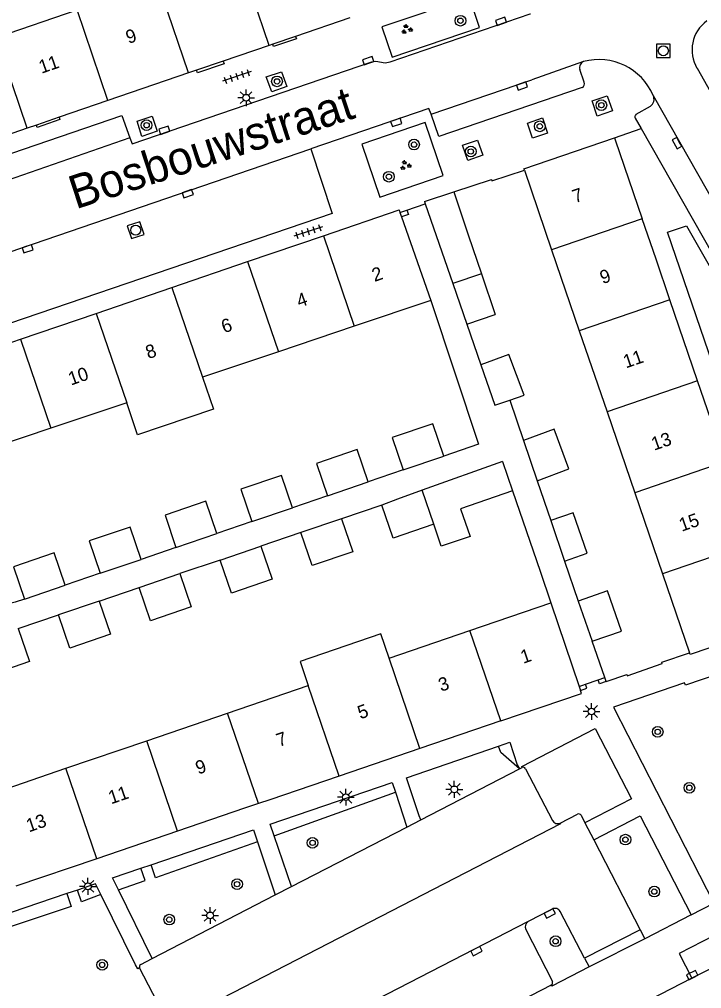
# Model space of a CAD drawing. Extents: x 132994 to 136000, y 393499 to 395512.
# Drawn here: x 134475 to 134526, y 394609.7 to 394682.2 of the extents above; entities that cross this region are included whole.
import ezdxf

# ---------------------------------------------------------------- set-up
doc = ezdxf.new("R2010")
doc.units = 0
for name, color, linetype in [('gg-afsc-erfafscheiding', 7, 'Continuous'), ('gg-afsc-hekwerk', 7, 'Continuous'), ('gg-afsc-muur', 7, 'Continuous'), ('gg-anno-huisnummerreeks BGT', 7, 'Continuous'), ('gg-anno-openbare ruimte label', 7, 'Continuous'), ('gg-bbg-bijgebouw', 7, 'Continuous'), ('gg-bbg-gedigitaliseerde bebouwing', 7, 'Continuous'), ('gg-bbg-gedigitaliseerde bijgebouw', 7, 'Continuous'), ('gg-bbg-hoofdgebouw', 7, 'Continuous'), ('gg-bbg-tussenscheiding', 7, 'Continuous'), ('gg-knt-verharding', 7, 'Continuous'), ('gg-knt-verharding nz', 7, 'Continuous'), ('gt-grn-groengrens', 7, 'Continuous'), ('gt-grn-weggrens', 7, 'Continuous'), ('gt-symb-boom', 7, 'Continuous'), ('gt-symb-groenvak', 7, 'Continuous'), ('gt-symb-kolk', 7, 'Continuous'), ('gt-symb-lichtmast', 7, 'Continuous'), ('gt-symb-rioolschacht', 7, 'Continuous'), ('gt-symb-tegel verharding', 7, 'Continuous')]:
    doc.layers.add(name, color=color, linetype=linetype)

# ---------------------------------------------------------------- blocks, each defined once
blk = doc.blocks.new('gt0-KOLK')
at = {"layer": 'gt-symb-kolk'}
blk.add_lwpolyline([(0, 0), (0.375, 0), (0.375, 0.4), (-0.375, 0.4), (-0.375, 0), (0, 0)], dxfattribs=at)
blk = doc.blocks.new('gt0-BOOM')
at = {"layer": 'gt-symb-boom'}
for radius in [0.4, 0.2]:
    blk.add_circle((0, 0), radius, dxfattribs=at)
blk = doc.blocks.new('gt0-LMAST')
at = {"layer": 'gt-symb-lichtmast'}
for p, q in [((-0.182, 0.173), (-0.447, 0.438)), ((-0.005, 0.246), (-0.005, 0.621)), ((0.172, 0.173), (0.437, 0.438)), ((-0.255, -0.004), (-0.63, -0.004)), ((-0.182, -0.181), (-0.447, -0.446)), ((-0.005, -0.254), (-0.005, -0.629)), ((0.437, -0.446), (0.172, -0.181)), ((0.245, -0.004), (0.62, -0.004))]:
    blk.add_line(p, q, dxfattribs=at)
blk.add_circle((-0.005, -0.004), 0.25, dxfattribs=at)
blk = doc.blocks.new('gt0-RS')
at = {"layer": 'gt-symb-rioolschacht'}
blk.add_lwpolyline([(-0.5, -0.5), (0.5, -0.5), (0.5, 0.5), (-0.5, 0.5)], close=True, dxfattribs=at)
blk.add_circle((0, 0), 0.375, dxfattribs=at)
blk = doc.blocks.new('gt0-GRVAK')
at = {"layer": 'gt-symb-groenvak'}
for p, q in [((-0.11, 0.189), (-0.228, 0.24)), ((-0.182, 0.153), (0.088, 0.153)), ((-0.091, 0.211), (-0.156, 0.322)), ((-0.047, 0.214), (-0.047, 0.393)), ((-0.004, 0.211), (0.061, 0.322)), ((0.015, 0.189), (0.133, 0.24)), ((0.262, -0.052), (0.197, 0.059)), ((0.305, -0.049), (0.305, 0.13)), ((0.349, -0.052), (0.414, 0.059)), ((-0.245, -0.228), (-0.363, -0.177)), ((-0.318, -0.264), (-0.047, -0.264)), ((-0.226, -0.206), (-0.291, -0.095)), ((-0.183, -0.203), (-0.183, -0.024)), ((-0.139, -0.206), (-0.074, -0.095)), ((-0.12, -0.228), (-0.002, -0.177)), ((0.243, -0.074), (0.125, -0.023)), ((0.17, -0.11), (0.441, -0.11)), ((0.368, -0.074), (0.486, -0.023))]:
    blk.add_line(p, q, dxfattribs=at)
blk = doc.blocks.new('gt0-TEG1')
at = {"layer": 'gt-symb-tegel verharding'}
for p, q in [((-1.125, 0), (1.125, 0)), ((-0.9, -0.25), (-0.9, 0.25)), ((-0.45, -0.25), (-0.45, 0.25)), ((0, -0.25), (0, 0.25)), ((0.45, -0.25), (0.45, 0.25)), ((0.9, -0.25), (0.9, 0.25))]:
    blk.add_line(p, q, dxfattribs=at)

msp = doc.modelspace()

# ---------------------------------------------------------------- linework, layer by layer
at = {"layer": 'gg-afsc-erfafscheiding'}
for p, q in [((134508.425, 394659.397), (134509.476, 394656.35)), ((134511.642, 394653.723), (134512.677, 394650.708)), ((134503.674, 394648.507), (134501.06, 394647.61)), ((134513.704, 394647.7), (134514.725, 394644.722)), ((134511.853, 394646.945), (134513.913, 394640.943)), ((134498.014, 394646.577), (134495.399, 394645.68)), ((134502.078, 394645.865), (134499.077, 394644.848)), ((134492.353, 394644.647), (134489.739, 394643.75)), ((134496.034, 394643.817), (134493.036, 394642.794)), ((134486.693, 394642.717), (134484.078, 394641.82)), ((134489.993, 394641.763), (134486.99, 394640.751)), ((134515.744, 394641.695), (134516.768, 394638.703)), ((134481.033, 394640.787), (134478.416, 394639.895)), ((134480.947, 394638.702), (134483.947, 394639.72)), ((134474.903, 394636.654), (134477.904, 394637.671))]:
    msp.add_line(p, q, dxfattribs=at)
for points in [[(134505.736, 394661.167), (134509.303, 394650.427), (134506.719, 394649.539)], [(134475.372, 394638.857), (134474.677, 394638.62), (134472.836, 394638.166)]]:
    msp.add_lwpolyline(points, dxfattribs=at)
at = {"layer": 'gg-afsc-hekwerk'}
msp.add_line((134517.295, 394632.494), (134518.243, 394632.815), dxfattribs=at)
at = {"layer": 'gg-afsc-muur'}
for p, q in [((134503.437, 394667.731), (134503.955, 394667.914)), ((134513.913, 394640.943), (134514.71, 394638.57)), ((134518.741, 394632.988), (134517.805, 394635.699)), ((134516.83, 394632.33), (134517.295, 394632.494)), ((134518.243, 394632.815), (134518.741, 394632.988)), ((134518.847, 394632.681), (134518.741, 394632.988))]:
    msp.add_line(p, q, dxfattribs=at)
for points in [[(134507.467, 394669.283), (134510.278, 394670.21), (134510.313, 394670.106), (134512.735, 394670.906)], [(134503.955, 394667.914), (134504.065, 394667.603), (134503.543, 394667.419)], [(134518.847, 394632.681), (134520.393, 394633.221), (134520.429, 394633.118), (134523.035, 394634.029), (134523, 394634.128), (134525.077, 394634.846)], [(134516.934, 394632.023), (134517.403, 394632.187), (134517.295, 394632.494)], [(134518.847, 394632.681), (134518.35, 394632.508), (134518.243, 394632.815)]]:
    msp.add_lwpolyline(points, dxfattribs=at)
at = {"layer": 'gg-bbg-bijgebouw'}
for p, q in [((134505.264, 394668.556), (134507.467, 394669.283)), ((134505.264, 394668.556), (134505.319, 394668.396)), ((134505.319, 394668.396), (134507.377, 394662.435)), ((134507.377, 394662.435), (134508.425, 394659.397)), ((134511.642, 394653.723), (134512.71, 394654.092)), ((134512.677, 394650.708), (134513.704, 394647.7)), ((134511.112, 394649.128), (134511.853, 394646.945)), ((134514.725, 394644.722), (134515.744, 394641.695)), ((134516.768, 394638.703), (134517.805, 394635.699)), ((134517.805, 394635.699), (134519.994, 394636.456))]:
    msp.add_line(p, q, dxfattribs=at)
msp.add_lwpolyline([(134509.476, 394656.35), (134510.517, 394653.335), (134511.642, 394653.723)], dxfattribs=at)
at = {"layer": 'gg-bbg-gedigitaliseerde bebouwing'}
for p, q in [((134473.264, 394680.814), (134479.296, 394682.874)), ((134505.736, 394661.167), (134500.013, 394659.243)), ((134500.013, 394659.243), (134494.345, 394657.338)), ((134494.345, 394657.338), (134488.676, 394655.432)), ((134483.008, 394653.526), (134477.339, 394651.62)), ((134477.339, 394651.62), (134471.67, 394649.714)), ((134508.663, 394636.507), (134514.71, 394638.57)), ((134502.624, 394634.446), (134508.663, 394636.507)), ((134490.545, 394630.325), (134496.585, 394632.386)), ((134484.506, 394628.264), (134490.545, 394630.325)), ((134478.466, 394626.204), (134484.506, 394628.264)), ((134472.426, 394624.143), (134478.466, 394626.204))]:
    msp.add_line(p, q, dxfattribs=at)
for points in [[(134488.676, 394655.432), (134489.486, 394653.056), (134483.827, 394651.126), (134483.008, 394653.526)], [(134502.624, 394634.446), (134502.01, 394636.246), (134495.971, 394634.188), (134496.585, 394632.386)]]:
    msp.add_lwpolyline(points, dxfattribs=at)
at = {"layer": 'gg-bbg-gedigitaliseerde bijgebouw'}
for p, q in [((134507.467, 394669.283), (134508.53, 394666.062)), ((134508.53, 394666.062), (134509.521, 394663.164)), ((134509.521, 394663.164), (134510.562, 394660.121)), ((134508.425, 394659.397), (134510.562, 394660.121)), ((134503.674, 394648.507), (134506.719, 394649.539)), ((134511.112, 394649.128), (134505.09, 394646.986)), ((134498.014, 394646.577), (134501.06, 394647.61)), ((134492.353, 394644.647), (134495.399, 394645.68)), ((134499.077, 394644.848), (134496.034, 394643.817)), ((134486.693, 394642.717), (134489.739, 394643.75)), ((134489.993, 394641.763), (134493.036, 394642.794)), ((134481.033, 394640.787), (134484.078, 394641.82)), ((134483.947, 394639.72), (134486.99, 394640.751)), ((134475.372, 394638.857), (134478.416, 394639.895)), ((134480.947, 394638.702), (134477.904, 394637.671))]:
    msp.add_line(p, q, dxfattribs=at)
for points in [[(134512.71, 394654.092), (134511.578, 394657.133), (134509.476, 394656.35)], [(134506.719, 394649.539), (134505.898, 394651.952), (134502.855, 394650.921), (134503.674, 394648.507)], [(134513.704, 394647.7), (134516.059, 394648.577), (134514.96, 394651.558), (134512.677, 394650.708)], [(134501.06, 394647.61), (134500.239, 394650.023), (134497.196, 394648.991), (134498.014, 394646.577)], [(134495.399, 394645.68), (134494.578, 394648.093), (134491.535, 394647.061), (134492.353, 394644.647)], [(134505.09, 394646.986), (134503.244, 394646.33), (134502.078, 394645.865)], [(134511.853, 394646.945), (134507.971, 394645.592), (134508.683, 394643.534), (134506.52, 394642.795), (134505.958, 394644.44)], [(134489.739, 394643.75), (134488.918, 394646.163), (134485.875, 394645.131), (134486.693, 394642.717)], [(134505.958, 394644.44), (134502.917, 394643.403), (134502.078, 394645.865)], [(134499.077, 394644.848), (134499.915, 394642.391), (134496.874, 394641.354), (134496.034, 394643.817)], [(134515.744, 394641.695), (134517.442, 394642.287), (134516.391, 394645.303), (134514.725, 394644.722)], [(134484.078, 394641.82), (134483.257, 394644.233), (134480.214, 394643.201), (134481.033, 394640.787)], [(134493.036, 394642.794), (134493.876, 394640.332), (134490.835, 394639.295), (134489.993, 394641.763)], [(134478.416, 394639.895), (134477.596, 394642.302), (134474.554, 394641.271), (134475.372, 394638.857)], [(134486.99, 394640.751), (134487.835, 394638.272), (134484.794, 394637.236), (134483.947, 394639.72)], [(134519.994, 394636.456), (134518.946, 394639.462), (134516.768, 394638.703)], [(134480.947, 394638.702), (134481.792, 394636.224), (134478.751, 394635.187), (134477.904, 394637.671)], [(134474.903, 394636.654), (134475.748, 394634.175), (134472.707, 394633.138), (134471.86, 394635.622)]]:
    msp.add_lwpolyline(points, dxfattribs=at)
at = {"layer": 'gg-bbg-hoofdgebouw'}
for p, q in [((134499.701, 394682.294), (134495.638, 394680.905)), ((134495.638, 394680.905), (134493.924, 394680.319)), ((134493.67, 394680.232), (134490.218, 394679.052)), ((134493.924, 394680.319), (134493.67, 394680.232)), ((134490.218, 394679.052), (134488.228, 394678.371)), ((134487.639, 394678.17), (134481.607, 394676.108)), ((134488.228, 394678.371), (134487.639, 394678.17)), ((134481.607, 394676.108), (134477.957, 394674.861)), ((134477.957, 394674.861), (134476.256, 394674.279)), ((134475.576, 394674.047), (134471.983, 394672.819)), ((134476.256, 394674.279), (134475.576, 394674.047)), ((134519.48, 394673.33), (134519.532, 394673.176)), ((134519.532, 394673.176), (134521.549, 394667.276)), ((134512.735, 394670.906), (134514.77, 394664.96)), ((134497.709, 394665.998), (134503.37, 394667.93)), ((134503.37, 394667.93), (134503.437, 394667.731)), ((134503.437, 394667.731), (134503.543, 394667.419)), ((134503.543, 394667.419), (134505.736, 394661.167)), ((134522.579, 394664.26), (134521.549, 394667.276)), ((134492.05, 394664.067), (134497.709, 394665.998)), ((134514.77, 394664.96), (134516.842, 394658.907)), ((134523.617, 394661.222), (134522.579, 394664.26)), ((134486.39, 394662.136), (134492.05, 394664.067)), ((134480.73, 394660.205), (134486.39, 394662.136)), ((134525.685, 394655.169), (134523.617, 394661.222)), ((134475.07, 394658.274), (134480.73, 394660.205)), ((134516.842, 394658.907), (134518.913, 394652.855)), ((134469.41, 394656.343), (134475.07, 394658.274)), ((134527.754, 394649.115), (134525.685, 394655.169)), ((134518.913, 394652.855), (134520.985, 394646.802)), ((134520.985, 394646.802), (134523.057, 394640.749)), ((134523.057, 394640.749), (134525.077, 394634.846)), ((134514.71, 394638.57), (134516.83, 394632.33)), ((134516.83, 394632.33), (134516.934, 394632.023)), ((134510.97, 394629.741), (134504.93, 394627.683)), ((134504.93, 394627.683), (134498.89, 394625.624)), ((134498.89, 394625.624), (134493.697, 394623.854)), ((134493.697, 394623.854), (134492.85, 394623.565)), ((134491.825, 394623.216), (134486.81, 394621.506)), ((134492.85, 394623.565), (134491.825, 394623.216)), ((134486.81, 394621.506), (134480.77, 394619.448)), ((134480.77, 394619.448), (134474.729, 394617.388))]:
    msp.add_line(p, q, dxfattribs=at)
for points in [[(134512.735, 394670.906), (134512.7, 394671.01), (134519.48, 394673.33)], [(134531.89, 394637.01), (134525.12, 394634.72), (134525.077, 394634.846)], [(134510.97, 394629.741), (134517.01, 394631.8), (134516.934, 394632.023)]]:
    msp.add_lwpolyline(points, dxfattribs=at)
at = {"layer": 'gg-bbg-tussenscheiding'}
for p, q in [((134493.67, 394680.232), (134491.36, 394686.995)), ((134487.639, 394678.17), (134485.328, 394684.934)), ((134481.607, 394676.108), (134479.296, 394682.874)), ((134475.576, 394674.047), (134473.264, 394680.814)), ((134521.549, 394667.276), (134514.77, 394664.96)), ((134497.709, 394665.998), (134500.013, 394659.243)), ((134492.05, 394664.067), (134494.345, 394657.338)), ((134509.521, 394663.164), (134507.377, 394662.435)), ((134486.39, 394662.136), (134488.676, 394655.432)), ((134523.617, 394661.222), (134516.842, 394658.907)), ((134480.73, 394660.205), (134483.008, 394653.526)), ((134475.07, 394658.274), (134477.339, 394651.62)), ((134525.685, 394655.169), (134518.913, 394652.855)), ((134527.754, 394649.115), (134520.985, 394646.802)), ((134505.958, 394644.44), (134505.09, 394646.986)), ((134529.823, 394643.061), (134523.057, 394640.749)), ((134510.97, 394629.741), (134508.663, 394636.507)), ((134504.93, 394627.683), (134502.624, 394634.446)), ((134498.89, 394625.624), (134496.585, 394632.386)), ((134492.85, 394623.565), (134490.545, 394630.325)), ((134486.81, 394621.506), (134484.506, 394628.264)), ((134480.77, 394619.448), (134478.466, 394626.204))]:
    msp.add_line(p, q, dxfattribs=at)
at = {"layer": 'gg-knt-verharding'}
for p, q in [((134517.215, 394677.486), (134516.889, 394678.43)), ((134525.64, 394678.518), (134528.131, 394674.102)), ((134522.128, 394675.674), (134521.077, 394675.054)), ((134521.019, 394674.802), (134521.469, 394674.01)), ((134521.469, 394674.01), (134539.844, 394641.689)), ((134503.955, 394667.914), (134505.319, 394668.396)), ((134505.004, 394622.356), (134512.373, 394626.157)), ((134512.373, 394626.157), (134512.579, 394626.263)), ((134512.821, 394626.176), (134514.827, 394622.301)), ((134503.1, 394624.428), (134503.955, 394621.815)), ((134503.955, 394621.815), (134505.004, 394622.356)), ((134515.421, 394622.114), (134516.714, 394622.778)), ((134516.974, 394622.692), (134517.259, 394622.141)), ((134495.331, 394617.368), (134503.955, 394621.815)), ((134517.259, 394622.141), (134517.917, 394620.866)), ((134495.331, 394617.368), (134494.026, 394621.159)), ((134517.917, 394620.866), (134521.397, 394614.134)), ((134492.796, 394620.7), (134494.115, 394616.74)), ((134484.073, 394618.731), (134484.837, 394618.992)), ((134484.923, 394611.999), (134482.39, 394617.131)), ((134494.115, 394616.74), (134495.331, 394617.368)), ((134478.529, 394616.841), (134473.301, 394615.057)), ((134479.319, 394617.11), (134478.529, 394616.841)), ((134484.923, 394611.999), (134494.115, 394616.74)), ((134514.814, 394615.684), (134513.013, 394614.755)), ((134517.242, 394612.014), (134515.414, 394615.493)), ((134525.202, 394615.243), (134521.742, 394613.463)), ((134512.833, 394614.155), (134514.833, 394610.274)), ((134521.397, 394614.134), (134517.242, 394612.014)), ((134521.397, 394614.134), (134521.742, 394613.463)), ((134521.742, 394613.463), (134517.574, 394611.37)), ((134528.506, 394612.17), (134525.256, 394610.519)), ((134484.055, 394611.552), (134484.923, 394611.999)), ((134517.242, 394612.014), (134517.574, 394611.37)), ((134486.22, 394606.98), (134483.978, 394611.295)), ((134514.742, 394610.011), (134491.172, 394597.859)), ((134525.256, 394610.519), (134517.157, 394606.365))]:
    msp.add_line(p, q, dxfattribs=at)
for points in [[(134509.391, 394681.567), (134508.622, 394683.836), (134502.086, 394681.619), (134502.856, 394679.35), (134509.391, 394681.567)], [(134483.242, 394673.313), (134483.424, 394672.873), (134501.324, 394678.998), (134501.63, 394679.04), (134502.323, 394678.925), (134502.709, 394679), (134513.173, 394682.577), (134513.199, 394682.586)], [(134495.638, 394680.905), (134495.7, 394680.725), (134493.987, 394680.134), (134493.924, 394680.319)], [(134490.218, 394679.052), (134490.283, 394678.861), (134488.293, 394678.182), (134488.228, 394678.371)], [(134493.446, 394677.877), (134494.59, 394678.264), (134494.979, 394677.155), (134493.855, 394676.77), (134493.446, 394677.877)], [(134517.068, 394677.072), (134506.333, 394673.416), (134505.763, 394675.1)], [(134517.807, 394676.082), (134518.915, 394676.468), (134519.323, 394675.329), (134518.189, 394674.946), (134517.807, 394676.082)], [(134505.763, 394675.1), (134505.583, 394675.508), (134496.77, 394672.498)], [(134472.184, 394669.538), (134471.632, 394671.236), (134482.652, 394674.987), (134483.242, 394673.313)], [(134477.957, 394674.861), (134478.017, 394674.685), (134476.317, 394674.103), (134476.256, 394674.279)], [(134483.784, 394674.564), (134484.908, 394674.937), (134485.281, 394673.827), (134484.15, 394673.411), (134483.784, 394674.564)], [(134500.592, 394672.846), (134501.943, 394668.888), (134506.672, 394670.501), (134505.322, 394674.46), (134500.592, 394672.846)], [(134512.972, 394674.427), (134514.08, 394674.818), (134514.47, 394673.665), (134513.342, 394673.294), (134512.972, 394674.427)], [(134508.116, 394672.768), (134509.226, 394673.148), (134509.642, 394672.026), (134508.499, 394671.633), (134508.116, 394672.768)], [(134496.77, 394672.498), (134498.376, 394667.667), (134473.125, 394659.065), (134471.543, 394663.863)], [(134529.82, 394658.065), (134526.831, 394656.376), (134523.435, 394666.273), (134524.856, 394666.747), (134529.82, 394658.065)], [(134547.646, 394628.543), (134547.73, 394628.382), (134547.122, 394628.069), (134541.552, 394637.896), (134541.482, 394637.832), (134541.347, 394638.053), (134524.774, 394632.43), (134524.718, 394632.592), (134519.389, 394630.781), (134526.91, 394616.122)], [(134512.579, 394626.263), (134512.536, 394626.347), (134518.034, 394629.188), (134520.743, 394623.934), (134517.259, 394622.141)], [(134510.813, 394627.858), (134511.657, 394628.148), (134512.208, 394626.477), (134512.373, 394626.157)], [(134505.004, 394622.356), (134504.872, 394622.663), (134503.93, 394625.489), (134510.813, 394627.858)], [(134494.026, 394621.159), (134493.737, 394622.022), (134502.854, 394625.14), (134503.1, 394624.428)], [(134517.917, 394620.866), (134521.381, 394622.643), (134525.202, 394615.243)], [(134484.837, 394618.992), (134492.48, 394621.596), (134492.796, 394620.7)], [(134482.39, 394617.131), (134481.956, 394618.01), (134484.073, 394618.731)], [(134481.082, 394616.77), (134480.684, 394617.576), (134479.319, 394617.11)], [(134483.978, 394611.295), (134483.832, 394611.22), (134483.669, 394611.528), (134481.082, 394616.77)], [(134528.215, 394614.298), (134527.799, 394614.157), (134524.305, 394612.375), (134525.256, 394610.519)], [(134517.574, 394611.37), (134514.784, 394609.929), (134514.742, 394610.011)]]:
    msp.add_lwpolyline(points, dxfattribs=at)
for centre, radius, start, end in [((134527.955, 394679.885), 2.689, 126.07597, 210.55814), ((134517.317, 394678.589), 0.457, 109.84973, 200.41507), ((134518.313, 394674.784), 4.388, 22.90371, 105.19965), ((134516.897, 394677.366), 0.34, 300.21608, 20.68683), ((134521.814, 394676.202), 0.614, 300.77238, 28.2083), ((134521.205, 394674.892), 0.206, 128.20165, 205.87555), ((134512.663, 394626.116), 0.169, 20.68378, 119.76878), ((134515.223, 394622.523), 0.454, 209.25872, 295.79173), ((134516.796, 394622.589), 0.206, 29.97518, 113.41957), ((134515.024, 394615.305), 0.434, 25.77123, 118.91276), ((134513.267, 394614.352), 0.477, 122.22647, 204.37504), ((134484.151, 394611.383), 0.194, 119.62673, 207.01569), ((134514.648, 394610.191), 0.202, 297.50413, 24.32385)]:
    msp.add_arc(centre, radius, start, end, dxfattribs=at)
at = {"layer": 'gg-knt-verharding nz'}
for p, q in [((134517.162, 394679.019), (134513.295, 394677.663)), ((134505.763, 394675.1), (134513.295, 394677.663)), ((134522.355, 394676.492), (134541.957, 394641.983)), ((134471.543, 394663.863), (134496.77, 394672.498)), ((134513.013, 394614.755), (134488.681, 394602.242))]:
    msp.add_line(p, q, dxfattribs=at)
for points in [[(134483.242, 394673.313), (134474.072, 394670.139), (134472.184, 394669.538)], [(134515.421, 394622.114), (134515.448, 394622.062), (134486.22, 394606.98)]]:
    msp.add_lwpolyline(points, dxfattribs=at)
at = {"layer": 'gt-grn-groengrens'}
msp.add_line((134494.026, 394621.159), (134503.1, 394624.428), dxfattribs=at)
for points in [[(134512.373, 394626.157), (134510.973, 394627.391), (134510.813, 394627.858)], [(134492.796, 394620.7), (134485.166, 394618.028), (134484.837, 394618.992)], [(134482.39, 394617.131), (134484.38, 394617.83), (134484.073, 394618.731)], [(134478.529, 394616.841), (134478.856, 394615.884), (134473.616, 394614.135), (134473.301, 394615.057)], [(134481.082, 394616.77), (134479.622, 394616.222), (134479.319, 394617.11)]]:
    msp.add_lwpolyline(points, dxfattribs=at)
at = {"layer": 'gt-grn-weggrens'}
for p, q in [((134519.48, 394673.33), (134521.469, 394674.01)), ((134525.202, 394615.243), (134526.91, 394616.122))]:
    msp.add_line(p, q, dxfattribs=at)

# ---------------------------------------------------------------- block references
at = {"layer": 'gt-symb-boom'}
for p in [(134507.957, 394682.073), (134494.245, 394677.538), (134518.493, 394675.761), (134484.495, 394674.264), (134513.887, 394674.181), (134504.487, 394672.818), (134508.73, 394672.3), (134502.608, 394670.416), (134522.702, 394628.929), (134525.069, 394624.749), (134496.901, 394620.636), (134520.291, 394620.876), (134491.261, 394617.545), (134522.447, 394616.992), (134486.194, 394614.897), (134515.069, 394613.28), (134481.177, 394611.516)]:
    msp.add_blockref('gt0-BOOM', p, dxfattribs=at)
at = {"layer": 'gt-symb-groenvak'}
msp.add_blockref('gt0-GRVAK', (134503.935, 394681.43), dxfattribs=at)
at = {"layer": 'gt-symb-groenvak', "rotation": 2.0065389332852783}
msp.add_blockref('gt0-GRVAK', (134503.837, 394671.259), dxfattribs=at)
at = {"layer": 'gt-symb-kolk'}
for p, rotation in [((134511.049, 394681.834), 18.779117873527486), ((134501.12, 394678.903), 18.851835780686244), ((134512.496, 394677.385), -161.2751319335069), ((134503.094, 394674.658), -161.1481642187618), ((134485.884, 394673.7), 18.59797779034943), ((134524.312, 394673.031), 119.48963449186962), ((134487.508, 394669.342), -161.03974891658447), ((134475.541, 394665.214), -161.32941658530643), ((134514.537, 394615.541), -152.7131504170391), ((134509.066, 394612.724), -152.73836695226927), ((134525.367, 394610.576), 26.9259646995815)]:
    msp.add_blockref('gt0-KOLK', p, dxfattribs=dict(at, rotation=rotation))
at = {"layer": 'gt-symb-lichtmast'}
for p in [(134491.938, 394676.324), (134517.754, 394630.453), (134507.504, 394624.637), (134499.4, 394624.051), (134480.115, 394617.389), (134489.244, 394615.219)]:
    msp.add_blockref('gt0-LMAST', p, dxfattribs=at)
at = {"layer": 'gt-symb-rioolschacht'}
msp.add_blockref('gt0-RS', (134523.123, 394679.831), dxfattribs=at)
at = {"layer": 'gt-symb-rioolschacht', "rotation": 18.181268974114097}
msp.add_blockref('gt0-RS', (134483.681, 394666.421), dxfattribs=at)
at = {"layer": 'gt-symb-tegel verharding', "rotation": -161.51067367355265}
for p in [(134491.24, 394677.913), (134496.577, 394666.321)]:
    msp.add_blockref('gt0-TEG1', p, dxfattribs=at)

# ---------------------------------------------------------------- texts
at = {"layer": 'gg-anno-huisnummerreeks BGT'}
for s, rotation, p in [('9', 18.9, (134483.144, 394680.332)), ('11', 18.9, (134476.636, 394678.107)), ('7', 18.9, (134516.517, 394668.428)), ('2', 18.9, (134501.539, 394662.55)), ('9', 18.9, (134518.584, 394662.378)), ('4', 18.9, (134495.91, 394660.629)), ('6', 18.9, (134490.284, 394658.709)), ('8', 18.9, (134484.624, 394656.778)), ('11', 18.9, (134520.323, 394656.088)), ('10', 18.9, (134478.842, 394654.805)), ('13', 18.9, (134522.426, 394649.934)), ('15', 18.9, (134524.495, 394643.88)), ('1', 18.8, (134512.649, 394634.012)), ('3', 18.8, (134506.508, 394631.919)), ('5', 18.8, (134500.468, 394629.861)), ('7', 18.8, (134494.389, 394627.789)), ('9', 18.9, (134488.354, 394625.73)), ('11', 18.8, (134481.838, 394623.51)), ('13', 18.9, (134475.696, 394621.414))]:
    msp.add_text(s, height=1, rotation=rotation, dxfattribs=at).set_placement(p)
at = {"layer": 'gg-anno-openbare ruimte label'}
msp.add_text('Bosbouwstraat', height=2.5, rotation=18.1, dxfattribs=at).set_placement((134479.194, 394667.965))

doc.saveas('drawing.dxf')
